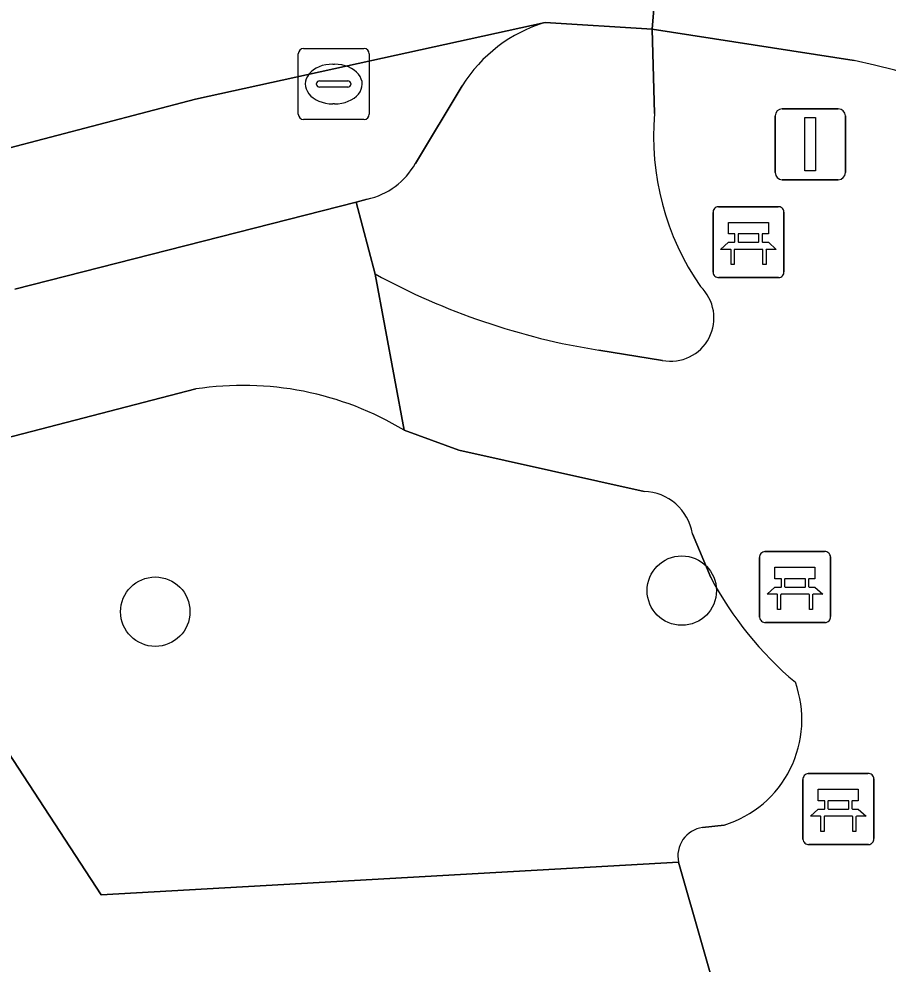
# Model space of a CAD drawing. Extents: x 160377 to 161131, y 383938 to 384853.
# Drawn here: x 161110.59 to 161122.84, y 384279.62 to 384292.94 of the extents above; entities that cross this region are included whole.
import ezdxf

# ---------------------------------------------------------------- set-up
doc = ezdxf.new("R2010")
doc.units = 0
for name, color, linetype in [('IMGEO_Bank', 7, 'Continuous'), ('IMGEO_Boom', 7, 'Continuous'), ('IMGEO_Groenvoorziening', 7, 'Continuous'), ('IMGEO_Kolk', 7, 'Continuous'), ('IMGEO_Lichtmast', 7, 'Continuous'), ('IMGEO_Parkeervlak_open', 7, 'Continuous'), ('IMGEO_Rijbaan_lokaal_open', 7, 'Continuous'), ('IMGEO_Voetpad_open', 7, 'Continuous')]:
    doc.layers.add(name, color=color, linetype=linetype)

msp = doc.modelspace()

# ---------------------------------------------------------------- linework, layer by layer
at = {"layer": 'IMGEO_Bank'}
for p, q in [((161120.371, 384289.371), (161120.371, 384290.212)), ((161120.371, 384290.212), (161120.371, 384289.371)), ((161120.446, 384290.296), (161121.287, 384290.296)), ((161121.287, 384290.296), (161120.446, 384290.296)), ((161121.371, 384290.221), (161121.371, 384289.38)), ((161121.371, 384289.38), (161121.371, 384290.221)), ((161120.68, 384289.802), (161120.68, 384289.908)), ((161120.724, 384289.908), (161120.724, 384289.802)), ((161121.012, 384289.914), (161120.73, 384289.914)), ((161120.73, 384289.796), (161121.012, 384289.796)), ((161121.018, 384289.802), (161121.018, 384289.908)), ((161121.062, 384289.908), (161121.062, 384289.802)), ((161121.068, 384289.694), (161120.675, 384289.694)), ((161121.296, 384289.296), (161120.455, 384289.296)), ((161120.455, 384289.296), (161121.296, 384289.296)), ((161121.102, 384285.434), (161121.943, 384285.434)), ((161121.943, 384285.434), (161121.102, 384285.434)), ((161121.027, 384284.509), (161121.027, 384285.35)), ((161121.027, 384285.35), (161121.027, 384284.509)), ((161122.027, 384285.359), (161122.027, 384284.518)), ((161122.027, 384284.518), (161122.027, 384285.359)), ((161121.336, 384284.94), (161121.336, 384285.046)), ((161121.38, 384285.046), (161121.38, 384284.94)), ((161121.668, 384285.052), (161121.386, 384285.052)), ((161121.674, 384284.94), (161121.674, 384285.046)), ((161121.718, 384285.046), (161121.718, 384284.94)), ((161121.386, 384284.934), (161121.668, 384284.934)), ((161121.724, 384284.832), (161121.331, 384284.832)), ((161121.952, 384284.434), (161121.111, 384284.434)), ((161121.111, 384284.434), (161121.952, 384284.434)), ((161121.638, 384281.38), (161121.638, 384282.221)), ((161121.638, 384282.221), (161121.638, 384281.38)), ((161121.713, 384282.305), (161122.554, 384282.305)), ((161122.554, 384282.305), (161121.713, 384282.305)), ((161122.638, 384282.23), (161122.638, 384281.389)), ((161122.638, 384281.389), (161122.638, 384282.23)), ((161121.947, 384281.811), (161121.947, 384281.917)), ((161121.991, 384281.917), (161121.991, 384281.811)), ((161122.279, 384281.923), (161121.997, 384281.923)), ((161121.997, 384281.805), (161122.279, 384281.805)), ((161122.285, 384281.811), (161122.285, 384281.917)), ((161122.329, 384281.917), (161122.329, 384281.811)), ((161122.335, 384281.703), (161121.942, 384281.703)), ((161122.563, 384281.305), (161121.722, 384281.305)), ((161121.722, 384281.305), (161122.563, 384281.305))]:
    msp.add_line(p, q, dxfattribs=at)
for points in [[(161120.674, 384289.914), (161120.588, 384289.914), (161120.588, 384290.075), (161121.151, 384290.075), (161121.151, 384289.914), (161121.068, 384289.914)], [(161120.618, 384289.694), (161120.476, 384289.694), (161120.588, 384289.796), (161120.674, 384289.796)], [(161121.068, 384289.796), (161121.151, 384289.796), (161121.263, 384289.694), (161121.124, 384289.694)], [(161120.668, 384289.687), (161120.668, 384289.48), (161120.625, 384289.48), (161120.625, 384289.687)], [(161121.118, 384289.687), (161121.118, 384289.48), (161121.074, 384289.48), (161121.074, 384289.687)], [(161121.33, 384285.052), (161121.244, 384285.052), (161121.244, 384285.213), (161121.807, 384285.213), (161121.807, 384285.052), (161121.724, 384285.052)], [(161121.274, 384284.832), (161121.132, 384284.832), (161121.244, 384284.934), (161121.33, 384284.934)], [(161121.724, 384284.934), (161121.807, 384284.934), (161121.919, 384284.832), (161121.78, 384284.832)], [(161121.324, 384284.825), (161121.324, 384284.618), (161121.281, 384284.618), (161121.281, 384284.825)], [(161121.774, 384284.825), (161121.774, 384284.618), (161121.73, 384284.618), (161121.73, 384284.825)], [(161121.941, 384281.923), (161121.855, 384281.923), (161121.855, 384282.084), (161122.418, 384282.084), (161122.418, 384281.923), (161122.335, 384281.923)], [(161121.885, 384281.703), (161121.743, 384281.703), (161121.855, 384281.805), (161121.941, 384281.805)], [(161122.335, 384281.805), (161122.418, 384281.805), (161122.53, 384281.703), (161122.391, 384281.703)], [(161121.935, 384281.696), (161121.935, 384281.489), (161121.892, 384281.489), (161121.892, 384281.696)], [(161122.385, 384281.696), (161122.385, 384281.489), (161122.341, 384281.489), (161122.341, 384281.696)]]:
    msp.add_lwpolyline(points, dxfattribs=at)
for centre, radius, start, end in [((161120.449, 384290.218), 0.0779, 92.4484, 184.2845), ((161120.449, 384290.218), 0.0779, 92.4484, 184.2845), ((161121.293, 384290.218), 0.0779, 2.4484, 94.2845), ((161121.293, 384290.218), 0.0779, 2.4484, 94.2845), ((161120.673, 384289.907), 0.00671, 2.8957, 87.1043), ((161120.673, 384289.803), 0.00671, 272.8957, 357.1043), ((161120.73, 384289.907), 0.00671, 92.8957, 177.1043), ((161120.73, 384289.803), 0.00671, 182.8957, 267.1043), ((161121.012, 384289.907), 0.00671, 2.8957, 87.1043), ((161121.012, 384289.803), 0.00671, 272.8957, 357.1043), ((161121.069, 384289.907), 0.00671, 92.8957, 177.1043), ((161121.069, 384289.803), 0.00671, 182.8957, 267.1043), ((161120.618, 384289.687), 0.00671, 2.8957, 87.1043), ((161120.675, 384289.687), 0.00671, 92.8957, 177.1043), ((161121.067, 384289.687), 0.00671, 2.8957, 87.1043), ((161121.124, 384289.687), 0.00671, 92.8957, 177.1043), ((161120.449, 384289.374), 0.0779, 182.4484, 274.2845), ((161120.449, 384289.374), 0.0779, 182.4484, 274.2845), ((161121.293, 384289.374), 0.0779, 272.4484, 4.2845), ((161121.293, 384289.374), 0.0779, 272.4484, 4.2845), ((161121.105, 384285.356), 0.0779, 92.4484, 184.2845), ((161121.105, 384285.356), 0.0779, 92.4484, 184.2845), ((161121.949, 384285.356), 0.0779, 2.4484, 94.2845), ((161121.949, 384285.356), 0.0779, 2.4484, 94.2845), ((161121.329, 384285.045), 0.00671, 2.8957, 87.1043), ((161121.386, 384285.045), 0.00671, 92.8957, 177.1043), ((161121.668, 384285.045), 0.00671, 2.8957, 87.1043), ((161121.725, 384285.045), 0.00671, 92.8957, 177.1043), ((161121.329, 384284.941), 0.00671, 272.8957, 357.1043), ((161121.386, 384284.941), 0.00671, 182.8957, 267.1043), ((161121.668, 384284.941), 0.00671, 272.8957, 357.1043), ((161121.725, 384284.941), 0.00671, 182.8957, 267.1043), ((161121.274, 384284.825), 0.00671, 2.8957, 87.1043), ((161121.331, 384284.825), 0.00671, 92.8957, 177.1043), ((161121.723, 384284.825), 0.00671, 2.8957, 87.1043), ((161121.78, 384284.825), 0.00671, 92.8957, 177.1043), ((161121.105, 384284.512), 0.0779, 182.4484, 274.2845), ((161121.105, 384284.512), 0.0779, 182.4484, 274.2845), ((161121.949, 384284.512), 0.0779, 272.4484, 4.2845), ((161121.949, 384284.512), 0.0779, 272.4484, 4.2845), ((161121.716, 384282.227), 0.0779, 92.4484, 184.2845), ((161121.716, 384282.227), 0.0779, 92.4484, 184.2845), ((161122.56, 384282.227), 0.0779, 2.4484, 94.2845), ((161122.56, 384282.227), 0.0779, 2.4484, 94.2845), ((161121.94, 384281.916), 0.00671, 2.8957, 87.1043), ((161121.94, 384281.812), 0.00671, 272.8957, 357.1043), ((161121.997, 384281.916), 0.00671, 92.8957, 177.1043), ((161121.997, 384281.812), 0.00671, 182.8957, 267.1043), ((161122.279, 384281.916), 0.00671, 2.8957, 87.1043), ((161122.279, 384281.812), 0.00671, 272.8957, 357.1043), ((161122.336, 384281.916), 0.00671, 92.8957, 177.1043), ((161122.336, 384281.812), 0.00671, 182.8957, 267.1043), ((161121.885, 384281.696), 0.00671, 2.8957, 87.1043), ((161121.942, 384281.696), 0.00671, 92.8957, 177.1043), ((161122.334, 384281.696), 0.00671, 2.8957, 87.1043), ((161122.391, 384281.696), 0.00671, 92.8957, 177.1043), ((161121.716, 384281.383), 0.0779, 182.4484, 274.2845), ((161121.716, 384281.383), 0.0779, 182.4484, 274.2845), ((161122.56, 384281.383), 0.0779, 272.4484, 4.2845), ((161122.56, 384281.383), 0.0779, 272.4484, 4.2845)]:
    msp.add_arc(centre, radius, start, end, dxfattribs=at)
at = {"layer": 'IMGEO_Boom'}
for centre in [(161119.931, 384284.884), (161112.51, 384284.587)]:
    msp.add_circle(centre, 0.489, dxfattribs=at)
at = {"layer": 'IMGEO_Groenvoorziening'}
for points in [[(161119.545, 384291.608), (161119.514, 384292.799), (161118.007, 384292.892)], [(161116.835, 384292.001), (161116.176, 384290.907)], [(161115.497, 384290.402), (161115.34, 384290.362), (161115.608, 384289.347)], [(161118.761, 384288.273), (161119.657, 384288.13)], [(161113.081, 384287.727), (161107.959, 384286.398), (161111.749, 384280.597), (161119.884, 384281.056)], [(161119.399, 384286.28), (161116.789, 384286.864), (161116.018, 384287.146)], [(161120.34, 384285.068), (161120.08, 384285.686)], [(161120.223, 384281.546), (161120.53, 384281.579)]]:
    msp.add_lwpolyline(points, dxfattribs=at)
for centre, radius, start, end in [((161118.606, 384290.888), 2.092, 106.6393, 147.8477), ((161123.271, 384291.296), 3.739, 175.2087, 214.6483), ((161115.28, 384291.403), 1.024, 282.2337, 331.0457), ((161120.293, 384297.937), 9.784, 241.3895, 260.99), ((161119.774, 384288.728), 0.61, 258.8929, 46.4013), ((161113.746, 384283.376), 4.401, 58.9252, 98.6951), ((161119.382, 384285.574), 0.707, 9.1492, 88.6579), ((161124.727, 384287.389), 4.963, 207.8851, 229.9157), ((161120.066, 384283.065), 1.557, 287.3448, 19.7758), ((161120.283, 384281.142), 0.408, 98.4597, 192.1865)]:
    msp.add_arc(centre, radius, start, end, dxfattribs=at)
at = {"layer": 'IMGEO_Kolk'}
for p, q in [((161114.525, 384291.599), (161114.525, 384292.451)), ((161114.6, 384292.525), (161115.452, 384292.525)), ((161115.526, 384292.451), (161115.526, 384291.599)), ((161115.013, 384292.305), (161115.038, 384292.305)), ((161114.827, 384292.068), (161115.225, 384292.068)), ((161114.784, 384292.019), (161114.784, 384292.031)), ((161115.222, 384291.982), (161114.824, 384291.982)), ((161115.268, 384292.031), (161115.268, 384292.019)), ((161115.036, 384291.745), (161115.011, 384291.745)), ((161115.452, 384291.525), (161114.6, 384291.525))]:
    msp.add_line(p, q, dxfattribs=at)
for points in [[(161114.525, 384291.599), (161114.525, 384292.451)], [(161114.6, 384292.525), (161115.452, 384292.525)], [(161115.526, 384292.451), (161115.526, 384291.599)], [(161115.452, 384291.525), (161114.6, 384291.525)]]:
    msp.add_lwpolyline(points, dxfattribs=at)
for centre, radius, start, end in [((161114.602, 384292.449), 0.0765, 91.552, 178.448), ((161114.602, 384292.449), 0.0765, 91.552, 178.448), ((161115.45, 384292.449), 0.0765, 1.552, 88.448), ((161115.45, 384292.449), 0.0765, 1.552, 88.448), ((161114.824, 384292.028), 0.0403, 85.8775, 175.7526), ((161115.229, 384292.03), 0.0386, 1.7309, 96.639), ((161114.821, 384292.018), 0.0366, 178.938, 274.7102), ((161115.225, 384292.025), 0.043, 264.8664, 352.4533), ((161114.602, 384291.601), 0.0765, 181.552, 268.448), ((161114.602, 384291.601), 0.0765, 181.552, 268.448), ((161115.45, 384291.601), 0.0765, 271.552, 358.448), ((161115.45, 384291.601), 0.0765, 271.552, 358.448)]:
    msp.add_arc(centre, radius, start, end, dxfattribs=at)
for centre, major_axis, ratio, start_param, end_param in [((161115.012, 384292.025), (-0.387, 0.002), 0.722429, 4.712389, 7.853982), ((161115.037, 384292.025), (-0.39, 0.002), 0.717154, 1.570796, 4.712389)]:
    msp.add_ellipse(centre, major_axis=major_axis, ratio=ratio, start_param=start_param, end_param=end_param, dxfattribs=at)
at = {"layer": 'IMGEO_Lichtmast'}
for p, q in [((161121.346, 384291.676), (161122.136, 384291.676)), ((161122.136, 384291.676), (161121.346, 384291.676)), ((161121.246, 384290.776), (161121.246, 384291.576)), ((161121.246, 384291.576), (161121.246, 384290.776)), ((161122.236, 384291.576), (161122.236, 384290.776)), ((161122.236, 384290.776), (161122.236, 384291.576)), ((161122.136, 384290.676), (161121.346, 384290.676)), ((161121.346, 384290.676), (161122.136, 384290.676))]:
    msp.add_line(p, q, dxfattribs=at)
msp.add_lwpolyline([(161121.666, 384291.551), (161121.816, 384291.551), (161121.816, 384290.801), (161121.666, 384290.801), (161121.666, 384291.551)], dxfattribs=at)
for centre, start, end in [((161121.346, 384291.576), 90, 180), ((161121.346, 384291.576), 90, 180), ((161122.136, 384291.576), 0, 90), ((161122.136, 384291.576), 360, 90), ((161121.346, 384290.776), 180, 270), ((161121.346, 384290.776), 180, 270), ((161122.136, 384290.776), 270, 0), ((161122.136, 384290.776), 270, 0)]:
    msp.add_arc(centre, 0.1, start, end, dxfattribs=at)
at = {"layer": 'IMGEO_Parkeervlak_open'}
for points in [[(161118.007, 384292.892), (161113.075, 384291.812), (161106.941, 384290.205)], [(161116.176, 384290.907), (161116.835, 384292.001)], [(161110.533, 384289.132), (161115.34, 384290.362), (161115.497, 384290.402)]]:
    msp.add_lwpolyline(points, dxfattribs=at)
for centre, radius, start, end in [((161118.606, 384290.888), 2.092, 106.6393, 147.8477), ((161115.28, 384291.403), 1.024, 282.2337, 331.0457)]:
    msp.add_arc(centre, radius, start, end, dxfattribs=at)
at = {"layer": 'IMGEO_Rijbaan_lokaal_open'}
for points in [[(161106.941, 384290.205), (161113.075, 384291.812), (161118.007, 384292.892), (161119.514, 384292.799), (161119.838, 384296.721), (161117.271, 384296.92), (161107.459, 384294.564), (161097.499, 384291.24), (161083.513, 384285.499), (161085.208, 384281.821), (161086.855, 384282.449), (161094.672, 384285.713), (161095.29, 384285.971), (161096.24, 384286.368), (161098.351, 384287.22)], [(161121.856, 384296.61), (161120.218, 384296.706), (161119.838, 384296.721), (161119.514, 384292.799), (161122.358, 384292.357)]]:
    msp.add_lwpolyline(points, dxfattribs=at)
msp.add_arc((161120.247, 384282.392), 10.186, 25.7541, 78.0368, dxfattribs=at)
at = {"layer": 'IMGEO_Voetpad_open'}
for points in [[(161122.358, 384292.357), (161119.514, 384292.799), (161119.545, 384291.608)], [(161116.018, 384287.146), (161115.608, 384289.347), (161115.34, 384290.362), (161110.533, 384289.132)], [(161115.608, 384289.347), (161116.018, 384287.146), (161116.789, 384286.864), (161119.399, 384286.28)], [(161119.657, 384288.13), (161118.761, 384288.273)], [(161119.884, 384281.056), (161111.749, 384280.597), (161107.959, 384286.398), (161113.081, 384287.727)], [(161120.08, 384285.686), (161120.34, 384285.068)], [(161120.53, 384281.579), (161120.223, 384281.546)], [(161094.726, 384279.751), (161094.549, 384277.284), (161120.561, 384278.695), (161119.884, 384281.056)], [(161119.884, 384281.056), (161120.561, 384278.695), (161120.824, 384269.417), (161121.163, 384257.471), (161121.343, 384251.13)]]:
    msp.add_lwpolyline(points, dxfattribs=at)
for centre, radius, start, end in [((161120.247, 384282.392), 10.186, 25.7541, 78.0368), ((161123.271, 384291.296), 3.739, 175.2087, 214.6483), ((161120.293, 384297.937), 9.784, 241.3895, 260.99), ((161119.774, 384288.728), 0.61, 258.8929, 46.4013), ((161113.746, 384283.376), 4.401, 58.9252, 98.6951), ((161119.382, 384285.574), 0.707, 9.1492, 88.6579), ((161124.727, 384287.389), 4.963, 207.8851, 229.9157), ((161120.066, 384283.065), 1.557, 287.3448, 19.7758), ((161120.283, 384281.142), 0.408, 98.4597, 192.1865)]:
    msp.add_arc(centre, radius, start, end, dxfattribs=at)

doc.saveas('drawing.dxf')
